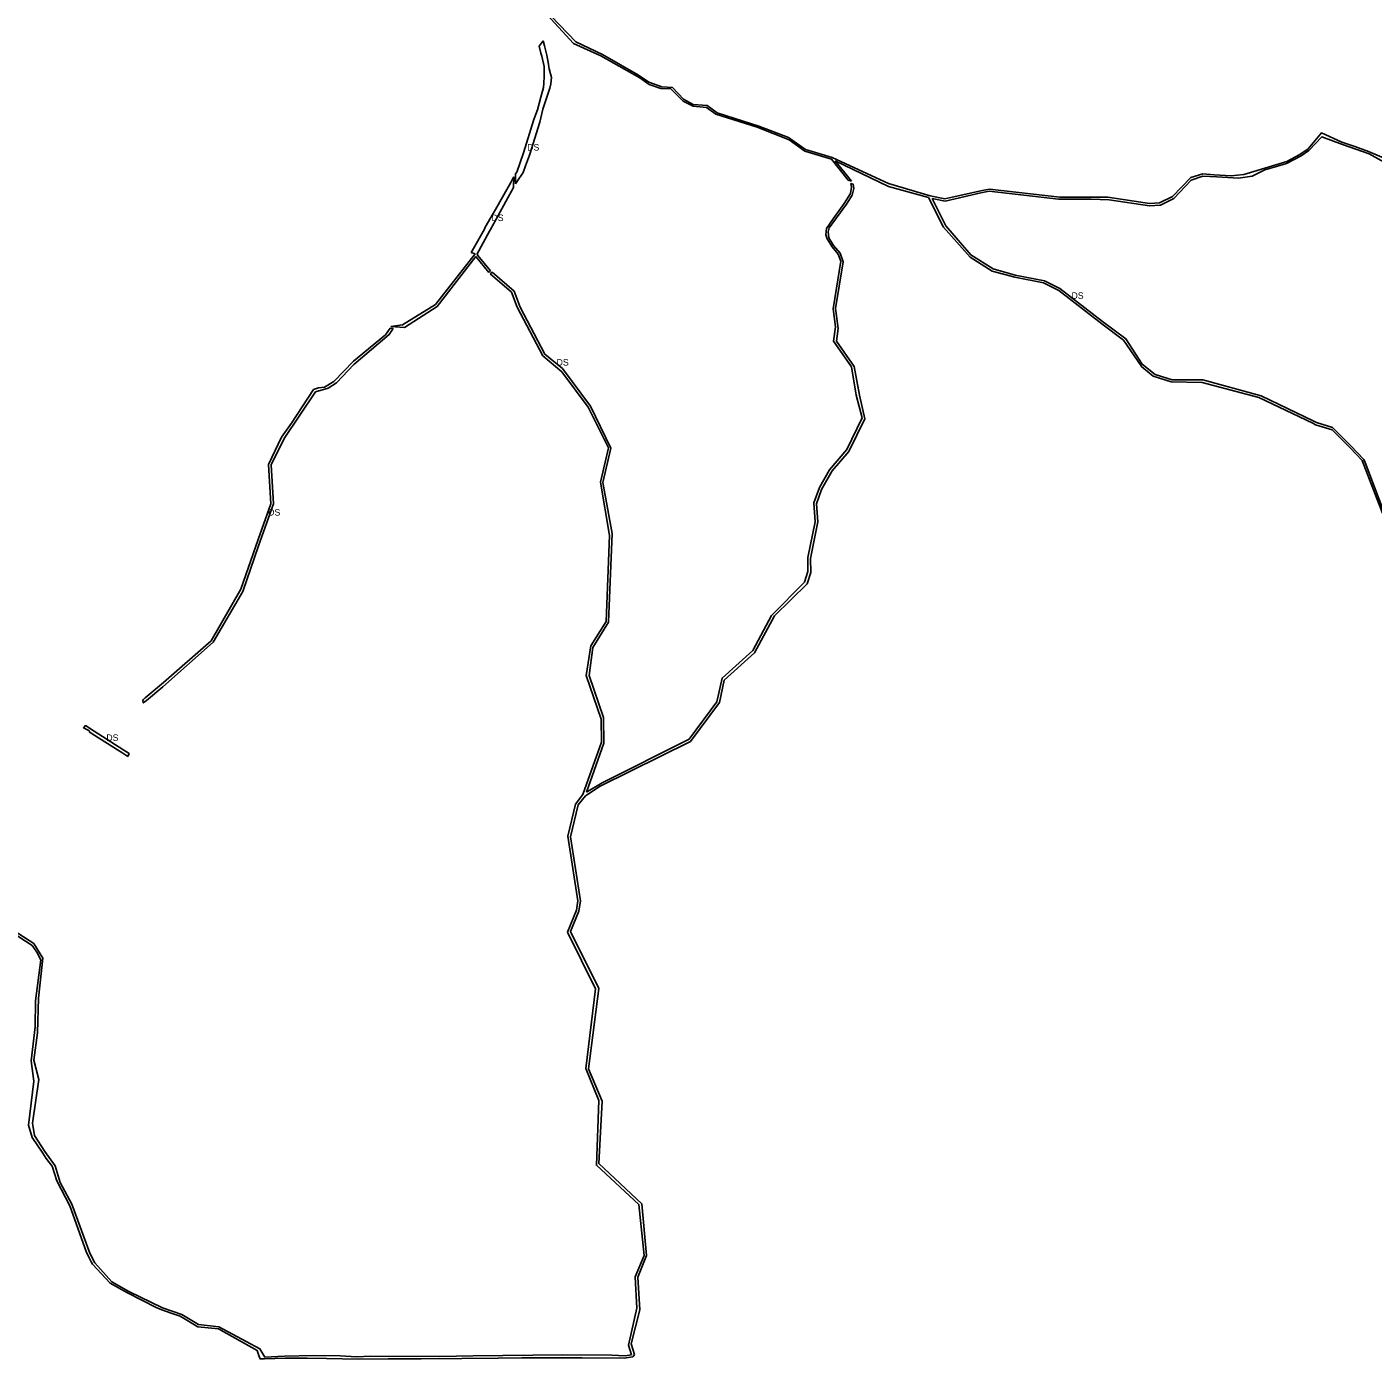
# Model space of a CAD drawing. Extents: x -477304 to -465641, y -1159113 to -1149285.
# Drawn here: x -472433 to -470581, y -1159113 to -1157281 of the extents above; entities that cross this region are included whole.
import ezdxf

# ---------------------------------------------------------------- set-up
doc = ezdxf.new("R2010")
doc.units = 0
doc.layers.add('35', color=7, linetype='Continuous')

msp = doc.modelspace()

# ---------------------------------------------------------------- linework, layer by layer
at = {"layer": '35'}
for p, q in [((-471723.3, -1157299.8), (-471728.6, -1157307.2)), ((-471721.5, -1157306.4), (-471723.3, -1157299.8)), ((-471728.6, -1157307.2), (-471726.2, -1157316.5)), ((-471726.2, -1157316.5), (-471725.1, -1157320.9)), ((-471719.1, -1157315.6), (-471721.5, -1157306.4)), ((-471718.1, -1157319.4), (-471719.1, -1157315.6)), ((-471592, -1157346.8), (-471641.7, -1157318.3)), ((-471725.1, -1157320.9), (-471721.7, -1157335.2)), ((-471721.7, -1157335.2), (-471721.7, -1157348.9)), ((-471716, -1157331.6), (-471718.1, -1157319.4)), ((-471721.7, -1157348.9), (-471722.3, -1157358)), ((-471722.7, -1157363.8), (-471726.2, -1157377.1)), ((-471722.3, -1157358), (-471722.7, -1157363.8)), ((-471726.2, -1157377.1), (-471730.9, -1157394.8)), ((-471530.7, -1157382.5), (-471516.9, -1157389.7)), ((-471516.9, -1157389.7), (-471498.3, -1157391.4)), ((-471730.9, -1157394.8), (-471736.2, -1157407.8)), ((-471727.7, -1157411.5), (-471723.6, -1157393.5)), ((-471742, -1157457.2), (-471727.7, -1157411.5)), ((-471385.7, -1157432.8), (-471426.4, -1157417.3)), ((-471362.4, -1157449), (-471385.7, -1157432.8)), ((-470661.3, -1157437.2), (-470670.8, -1157448.5)), ((-470606.2, -1157445.3), (-470624.3, -1157439)), ((-470587.5, -1157451.9), (-470606.2, -1157445.3)), ((-471747.3, -1157471.6), (-471742, -1157457.2)), ((-471325.5, -1157460.1), (-471362.4, -1157449)), ((-471298.9, -1157492.6), (-471321.4, -1157465)), ((-470700.4, -1157468.3), (-470680.4, -1157457.7)), ((-470680.4, -1157457.7), (-470669.7, -1157450.4)), ((-471761, -1157482.8), (-471761, -1157496.6)), ((-470749.9, -1157480.9), (-470759.2, -1157483.7)), ((-470715.2, -1157470.2), (-470749.9, -1157480.9)), ((-470717.5, -1157473.4), (-470700.4, -1157468.3)), ((-471771.4, -1157501), (-471788.9, -1157531.8)), ((-471769.5, -1157497.7), (-471771.4, -1157501)), ((-471767.2, -1157493.7), (-471769.5, -1157497.7)), ((-471763.3, -1157486.7), (-471767.2, -1157493.7)), ((-471764, -1157501.3), (-471763.3, -1157486.7)), ((-471298, -1157511.9), (-471295.9, -1157503)), ((-471295.9, -1157503), (-471296.5, -1157496.8)), ((-470832, -1157487.5), (-470857.4, -1157514)), ((-470796.3, -1157486.9), (-470766.5, -1157488.6)), ((-470766.5, -1157488.6), (-470747.6, -1157485.7)), ((-471170.6, -1157517.1), (-471190.7, -1157512.8)), ((-471119.1, -1157505.8), (-471170.6, -1157517.1)), ((-471120.9, -1157509), (-471109.4, -1157506.4)), ((-471109.4, -1157506.4), (-471014.1, -1157517.7)), ((-470888.7, -1157523.4), (-470946.1, -1157515)), ((-471333.2, -1157558.1), (-471334.1, -1157566.8)), ((-471324.2, -1157544.4), (-471333.2, -1157558.1)), ((-471172.5, -1157555.9), (-471135.6, -1157597.3)), ((-471814.5, -1157593.7), (-471796.9, -1157561.4)), ((-471334.1, -1157566.8), (-471332.5, -1157572.1)), ((-471816.8, -1157592.9), (-471871.3, -1157662.6)), ((-471820.9, -1157588.8), (-471822.1, -1157590.9)), ((-471822.1, -1157590.9), (-471816.8, -1157592.9)), ((-471815.8, -1157596.4), (-471798, -1157618.3)), ((-471812.4, -1157594.6), (-471814.5, -1157593.7)), ((-471813.2, -1157595), (-471812.4, -1157594.6)), ((-471795.5, -1157616), (-471813.2, -1157595)), ((-471317.1, -1157593.3), (-471313.5, -1157602.8)), ((-471073.6, -1157621.9), (-471104, -1157613.5)), ((-471798, -1157618.3), (-471795.5, -1157616)), ((-471793.5, -1157618.2), (-471795.9, -1157620.4)), ((-471795.9, -1157620.4), (-471766.9, -1157645.6)), ((-471033.4, -1157630), (-471073.6, -1157621.9)), ((-471766.9, -1157645.6), (-471759, -1157666)), ((-471759, -1157666), (-471723.8, -1157733.3)), ((-470954.4, -1157688.9), (-470924.5, -1157711.6)), ((-471940, -1157704.4), (-471984.2, -1157740.2)), ((-471933.8, -1157695), (-471940, -1157704.4)), ((-471929.4, -1157695.5), (-471933.8, -1157695)), ((-471932.8, -1157692.9), (-471914, -1157693.9)), ((-471323.8, -1157712.9), (-471298.8, -1157748.3)), ((-471723.8, -1157733.3), (-471697.4, -1157755)), ((-470881.1, -1157758.6), (-470898.8, -1157744.5)), ((-471697.4, -1157755), (-471661.2, -1157803.9)), ((-471298.8, -1157748.3), (-471292.4, -1157787.4)), ((-470857.9, -1157766), (-470881.1, -1157758.6)), ((-472039.1, -1157779.5), (-472069.3, -1157825.7)), ((-472032.4, -1157777.2), (-472039.1, -1157779.5)), ((-472024, -1157776), (-472032.4, -1157777.2)), ((-470859.2, -1157768.7), (-470816.3, -1157769.6)), ((-471292.4, -1157787.4), (-471284.3, -1157818.3)), ((-471280.5, -1157819.8), (-471288, -1157787)), ((-470662.9, -1157822.9), (-470735.4, -1157788.1)), ((-471661.2, -1157803.9), (-471633.3, -1157859.5)), ((-472069.3, -1157825.7), (-472083.2, -1157845)), ((-471302.8, -1157864.6), (-471280.5, -1157819.8)), ((-471329, -1157889.9), (-471342.8, -1157914.1)), ((-471342.8, -1157914.1), (-471350.7, -1157935.1)), ((-471350.7, -1157935.1), (-471349, -1157961.4)), ((-471654.8, -1158134.4), (-471633.3, -1158099.7)), ((-471657.6, -1158132.2), (-471663.8, -1158172.9)), ((-471659.9, -1158172.9), (-471654.8, -1158134.4)), ((-471640.1, -1158230.5), (-471659.9, -1158172.9)), ((-471484.4, -1158209.1), (-471522.4, -1158260.7)), ((-471520.4, -1158263.9), (-471480.6, -1158210)), ((-471639.7, -1158266.1), (-471640.1, -1158230.5)), ((-472355.6, -1158245.1), (-472347.3, -1158248.8)), ((-472347.3, -1158248.8), (-472348, -1158250.3)), ((-472348, -1158250.3), (-472339.9, -1158255.4)), ((-472300.2, -1158275.5), (-472340.9, -1158249.4)), ((-472339.9, -1158255.4), (-472308.9, -1158275)), ((-471642.9, -1158264.7), (-471668.7, -1158336.7)), ((-471663.7, -1158333.6), (-471639.7, -1158266.1)), ((-471644.6, -1158325.3), (-471520.4, -1158263.9)), ((-471668.7, -1158336.7), (-471678.5, -1158350)), ((-471664.7, -1158338.5), (-471644.6, -1158325.3)), ((-471678.5, -1158350), (-471689, -1158393.9)), ((-471675, -1158350.8), (-471664.7, -1158338.5)), ((-471689, -1158393.9), (-471675.3, -1158482.9)), ((-471674, -1158497.2), (-471671.6, -1158482.9)), ((-472492.5, -1158501.2), (-472426.3, -1158544.5)), ((-471689.7, -1158525.9), (-471651.3, -1158604.1)), ((-472426.3, -1158544.5), (-472420, -1158553.6)), ((-472420, -1158553.6), (-472414.1, -1158564.2)), ((-471660.7, -1158713.9), (-471646.6, -1158603.7)), ((-472419, -1158664.4), (-472417.6, -1158616.8)), ((-472425.7, -1158788.9), (-472417.1, -1158728.5)), ((-472347.1, -1158967.5), (-472371.6, -1158900.3)), ((-472339.8, -1158981), (-472347.1, -1158967.5)), ((-472316.4, -1159007.1), (-472339.8, -1158981)), ((-472293, -1159020.6), (-472316.4, -1159007.1)), ((-472079, -1159109.2), (-472105.9, -1159110.5)), ((-471601.5, -1159107.7), (-471610.2, -1159108.9))]:
    msp.add_line(p, q, dxfattribs=at)
for points in [[(-471641.7, -1157318.3), (-471678.1, -1157301.1), (-471723.7, -1157254)], [(-471722.6, -1157258.2), (-471681.2, -1157303.2), (-471643.9, -1157320.4), (-471590.3, -1157350.7), (-471577.3, -1157359.8), (-471561.3, -1157365.2)], [(-471714.7, -1157338.2), (-471715.4, -1157335.3), (-471716, -1157331.6)], [(-471714.1, -1157364.8), (-471712.6, -1157359), (-471711.9, -1157350), (-471714.7, -1157338.2)], [(-471529.9, -1157379.8), (-471545, -1157364.1), (-471559.7, -1157362.8), (-471577.8, -1157356.6), (-471592, -1157346.8)], [(-471723.6, -1157393.5), (-471718.2, -1157377.2), (-471714.1, -1157364.8)], [(-471561.3, -1157365.2), (-471547.3, -1157365.8), (-471530.7, -1157382.5)], [(-471426.4, -1157417.3), (-471483.6, -1157398.8), (-471497.7, -1157388.8), (-471517, -1157387.1), (-471529.9, -1157379.8)], [(-471498.3, -1157391.4), (-471485.6, -1157400.5), (-471428.6, -1157418.4), (-471384.9, -1157436), (-471363, -1157451.3), (-471326.3, -1157462.3), (-471303.3, -1157491.6), (-471298.9, -1157492.6)], [(-471736.2, -1157407.8), (-471750.1, -1157453.6), (-471759.6, -1157480.2), (-471761, -1157482.8)], [(-470624.3, -1157439), (-470652.3, -1157426.4), (-470661.3, -1157437.2)], [(-470669.7, -1157450.4), (-470651.8, -1157431.6), (-470623.4, -1157442.3), (-470586.6, -1157455.2)], [(-471190.7, -1157512.8), (-471247.9, -1157496.2), (-471325.5, -1157460.1)], [(-471321.4, -1157465), (-471247.9, -1157499.9), (-471193.2, -1157515.4)], [(-470670.8, -1157448.5), (-470682, -1157456), (-470700, -1157465.6), (-470715.2, -1157470.2)], [(-470467.8, -1157593.8), (-470493.2, -1157510.2), (-470520.6, -1157480.4), (-470587.5, -1157451.9)], [(-470586.6, -1157455.2), (-470565.9, -1157466.8), (-470541.6, -1157500.7)], [(-471761, -1157496.6), (-471759.2, -1157493.6), (-471750.7, -1157481), (-471747.3, -1157471.6)], [(-470799.9, -1157483.9), (-470815.7, -1157482.9), (-470832, -1157487.5)], [(-470759.2, -1157483.7), (-470776.7, -1157485.4), (-470799.9, -1157483.9)], [(-470747.6, -1157485.7), (-470730.2, -1157477.2), (-470717.5, -1157473.4)], [(-471796.9, -1157561.4), (-471795.7, -1157559.2), (-471764, -1157501.3)], [(-471296.5, -1157496.8), (-471299.7, -1157496.1), (-471299.1, -1157500.9), (-471300.5, -1157509.6), (-471309.2, -1157523.6), (-471324.2, -1157544.4)], [(-470946.1, -1157515), (-470969.2, -1157514.6), (-471012.4, -1157515), (-471108.9, -1157503.6), (-471119.1, -1157505.8)], [(-470873.6, -1157525.6), (-470855.3, -1157516.8), (-470831.4, -1157491.6)], [(-470831.4, -1157491.6), (-470815.7, -1157485.7), (-470796.3, -1157486.9)], [(-471319.5, -1157543.4), (-471305.6, -1157524.4), (-471298, -1157511.9)], [(-471193.2, -1157515.4), (-471173, -1157555), (-471172.5, -1157555.9)], [(-471187.9, -1157516.8), (-471170.2, -1157520.1), (-471120.9, -1157509)], [(-471104, -1157613.5), (-471134.9, -1157594.2), (-471169.2, -1157554.4), (-471187.9, -1157516.8)], [(-471014.1, -1157517.7), (-470969.2, -1157517.7), (-470944.3, -1157518.4)], [(-470944.3, -1157518.4), (-470888.8, -1157526.8), (-470873.6, -1157525.6)], [(-470857.4, -1157514), (-470875.3, -1157522.4), (-470888.7, -1157523.4)], [(-471788.9, -1157531.8), (-471802.8, -1157556.2), (-471804.1, -1157558.6), (-471820.9, -1157588.8)], [(-471331, -1157562.7), (-471329.5, -1157557), (-471319.5, -1157543.4)], [(-471332.5, -1157572.1), (-471325.7, -1157582.9), (-471317.1, -1157593.3)], [(-471323.5, -1157581.5), (-471330.2, -1157570.8), (-471331, -1157562.7)], [(-471914, -1157693.9), (-471869.2, -1157665.3), (-471815.8, -1157596.4)], [(-471321.1, -1157667.8), (-471310.3, -1157603.7), (-471314.3, -1157592), (-471323.5, -1157581.5)], [(-471313.5, -1157602.8), (-471324.1, -1157668.5), (-471320.9, -1157693), (-471323.8, -1157712.9)], [(-471135.6, -1157597.3), (-471105.2, -1157616.7), (-471074.4, -1157624.9)], [(-471640.9, -1157907.3), (-471630, -1157859.9), (-471658.2, -1157802.4), (-471696.7, -1157750.5), (-471720.9, -1157730.9), (-471754.8, -1157666.1), (-471763.2, -1157644.2), (-471793.5, -1157618.2)], [(-471074.4, -1157624.9), (-471034.9, -1157632.8), (-471013.8, -1157643.2), (-470954.4, -1157688.9)], [(-470898.8, -1157744.5), (-470921.4, -1157709.5), (-470953.5, -1157685.9), (-471012.1, -1157640.4), (-471033.4, -1157630)], [(-471871.3, -1157662.6), (-471916.5, -1157690.6), (-471932.8, -1157692.9)], [(-471319.5, -1157712.7), (-471317.1, -1157695.3), (-471321.1, -1157667.8)], [(-472007.7, -1157770.4), (-471983.7, -1157745), (-471935, -1157703.9), (-471929.4, -1157695.5)], [(-471288, -1157787), (-471295.3, -1157747.6), (-471319.5, -1157712.7)], [(-470924.5, -1157711.6), (-470899.7, -1157748.4), (-470883.8, -1157761), (-470859.2, -1157768.7)], [(-471984.2, -1157740.2), (-472011.1, -1157768.4), (-472024, -1157776)], [(-472079.6, -1157846.8), (-472036.3, -1157782.4), (-472018.9, -1157777.6), (-472007.7, -1157770.4)], [(-470735.4, -1157788.1), (-470815.7, -1157766.3), (-470857.9, -1157766)], [(-470816.3, -1157769.6), (-470738.4, -1157790.2), (-470664.4, -1157825.9), (-470660.4, -1157827.8), (-470637.6, -1157834.8)], [(-471284.3, -1157818.3), (-471305.5, -1157861.9), (-471329, -1157889.9)], [(-470556, -1157996.8), (-470566.3, -1157947.8), (-470592.4, -1157879.8), (-470594, -1157875.7), (-470612.1, -1157856.8), (-470637.2, -1157831.9), (-470659.1, -1157824.7), (-470662.9, -1157822.9)], [(-470637.6, -1157834.8), (-470613, -1157859.6), (-470596.4, -1157877.2), (-470568.5, -1157949.7)], [(-472270.6, -1158203.7), (-472273, -1158205.8), (-472273.8, -1158206.5), (-472273.4, -1158210.7), (-472269, -1158207.1), (-472246.4, -1158188.5), (-472177, -1158127.2), (-472136.5, -1158057.4), (-472114.6, -1157994.5), (-472094.2, -1157936.9), (-472097.4, -1157883), (-472079.6, -1157846.8)], [(-472083.2, -1157845), (-472101.1, -1157882.8), (-472097.8, -1157936.5), (-472115.2, -1157985.9)], [(-471633.3, -1157859.5), (-471644.5, -1157907.1), (-471631.7, -1157980.3), (-471636.5, -1158098.4), (-471657.6, -1158132.2)], [(-471347, -1157936.7), (-471340.2, -1157917.2), (-471325.6, -1157891.4), (-471302.8, -1157864.6)], [(-471633.3, -1158099.7), (-471628.1, -1157977.7), (-471640.9, -1157907.3)], [(-471355.5, -1158011.8), (-471345.4, -1157961.6), (-471347, -1157936.7)], [(-471349, -1157961.4), (-471359, -1158010.5), (-471359, -1158029.6)], [(-472115.2, -1157985.9), (-472139.2, -1158054), (-472180, -1158125.2)], [(-471360.1, -1158046.6), (-471355, -1158031.4), (-471355.5, -1158011.8)], [(-471359, -1158029.6), (-471363.4, -1158044.6), (-471409.2, -1158090.2)], [(-471432.4, -1158141.9), (-471404.8, -1158090.8), (-471360.1, -1158046.6)], [(-471409.2, -1158090.2), (-471434.9, -1158138.4), (-471477, -1158176.4), (-471484.4, -1158209.1)], [(-472180, -1158125.2), (-472245.3, -1158182.5), (-472270.6, -1158203.7)], [(-471480.6, -1158210), (-471473.9, -1158179.2), (-471432.4, -1158141.9)], [(-471663.8, -1158172.9), (-471643.3, -1158233), (-471642.9, -1158264.7)], [(-472340.9, -1158249.4), (-472353, -1158241.7), (-472355.6, -1158245.1)], [(-471522.4, -1158260.7), (-471642, -1158320.7), (-471663.7, -1158333.6)], [(-472308.9, -1158275), (-472303, -1158278.7), (-472294.6, -1158284.1)], [(-472294.6, -1158284.1), (-472292.8, -1158280.2), (-472300.2, -1158275.5)], [(-471671.6, -1158482.9), (-471685.5, -1158394.8), (-471675, -1158350.8)], [(-472423.9, -1158541.5), (-472506.9, -1158488.3), (-472556.7, -1158452.7)], [(-471675.3, -1158482.9), (-471677.4, -1158495.9), (-471689.7, -1158525.9)], [(-471646.6, -1158603.7), (-471685.4, -1158525.1), (-471674, -1158497.2)], [(-472417.6, -1158616.8), (-472411.6, -1158561.7), (-472423.9, -1158541.5)], [(-472414.1, -1158564.2), (-472421.5, -1158620.6), (-472422.1, -1158656.1), (-472427.4, -1158702.9), (-472424, -1158730.9), (-472431.3, -1158791.5)], [(-471651.3, -1158604.1), (-471664.6, -1158713.8), (-471646.6, -1158757.7), (-471649.9, -1158846.7), (-471591.4, -1158900.7)], [(-472417.1, -1158728.5), (-472423.8, -1158702), (-472419, -1158664.4)], [(-471581.1, -1158970.7), (-471587.6, -1158899.6), (-471646.5, -1158844.1), (-471642, -1158758.3), (-471660.7, -1158713.9)], [(-472431.3, -1158791.5), (-472426.3, -1158808.3), (-472411.7, -1158830.2), (-472406.8, -1158837.3), (-472398.9, -1158847.8), (-472392.3, -1158868.1), (-472374.4, -1158902.5), (-472351.7, -1158965.4), (-472348.4, -1158973.3)], [(-472371.6, -1158900.3), (-472387.5, -1158870.5), (-472394.6, -1158847.3), (-472409, -1158827.7), (-472422.8, -1158805.7), (-472425.7, -1158788.9)], [(-471591.4, -1158900.7), (-471584.4, -1158970.7), (-471596.6, -1159000), (-471594.3, -1159043.5), (-471605.7, -1159094.1), (-471601.5, -1159107.7)], [(-472348.4, -1158973.3), (-472345, -1158979.6), (-472343, -1158982.7), (-472319, -1159008.7), (-472295.2, -1159022.4), (-472255.6, -1159042.5), (-472248, -1159045.8), (-472234.9, -1159050), (-472222.7, -1159054.4), (-472198.3, -1159068.8), (-472170, -1159071.9), (-472116.6, -1159101.4), (-472114, -1159109.7), (-472112.6, -1159113.1), (-472106.5, -1159112.9)], [(-471597.7, -1159106.9), (-471601.9, -1159092.4), (-471590.2, -1159045.7), (-471592.9, -1159000.8), (-471581.1, -1158970.7)], [(-472105.9, -1159110.5), (-472112.8, -1159099.1), (-472169.3, -1159069.1), (-472197.2, -1159065.9), (-472220.2, -1159052.2), (-472247.1, -1159042.8), (-472293, -1159020.6)], [(-472106.5, -1159112.9), (-472078.2, -1159112.1), (-472047.8, -1159112.1), (-472021.1, -1159112.5), (-471977.9, -1159113.4), (-471936.2, -1159113), (-471890.9, -1159113.2), (-471834.9, -1159112.7), (-471785, -1159112.1), (-471752.7, -1159111.7), (-471669.7, -1159111.8), (-471611.9, -1159112.3), (-471603.1, -1159110.7)], [(-471610.2, -1159108.9), (-471628.6, -1159108.2), (-471696.6, -1159107.7), (-471819.5, -1159109), (-471865.2, -1159110), (-471960.3, -1159109.5), (-471979.9, -1159110.3), (-472002.6, -1159108.8), (-472039, -1159108.4), (-472079, -1159109.2)], [(-471603.1, -1159110.7), (-471599.8, -1159110.1), (-471599.4, -1159110), (-471597.7, -1159106.9)]]:
    msp.add_lwpolyline(points, dxfattribs=at)

# ---------------------------------------------------------------- texts
for p in [(-471745.2, -1157450.7), (-471794.3, -1157547.7), (-470996.3, -1157654.7), (-471704.7, -1157746.5), (-472101.6, -1157952.9), (-472324.2, -1158262.9)]:
    msp.add_text('DS', height=9, dxfattribs=at).set_placement(p)

doc.saveas('drawing.dxf')
